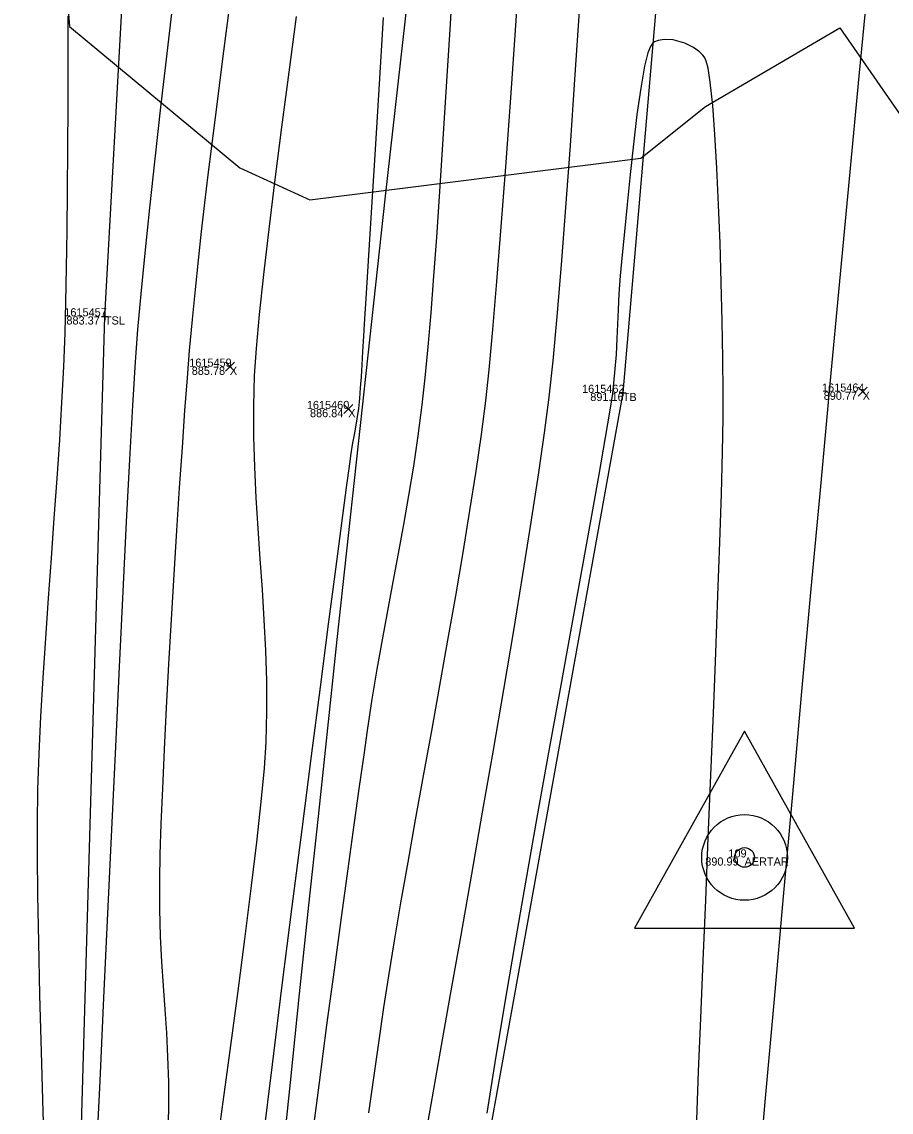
# Model space of a CAD drawing. Extents: x 1957117 to 1971063, y 701601 to 715861.
# Drawn here: x 1962727.25 to 1962764.57, y 703423.63 to 703470.44 of the extents above; entities that cross this region are included whole.
import ezdxf

# ---------------------------------------------------------------- set-up
doc = ezdxf.new("R2010")
doc.units = 0
for name, color, linetype in [('AP_X_Lights', 7, 'Continuous'), ('DT_X_Break_Line', 7, 'Continuous'), ('DT_X_Contour_Major', 7, 'Continuous'), ('DT_X_Contour_Minor', 7, 'Continuous'), ('GE_X_CL_20', 7, 'Continuous'), ('PV_P_Bikeway', 7, 'Continuous'), ('PV_P_Drive', 7, 'Continuous'), ('PV_P_Shoulder', 7, 'Continuous'), ('RS_Raster1', 7, 'Continuous'), ('RW_X_Esmt_RR', 7, 'Continuous'), ('SC_Scratch1', 7, 'Continuous'), ('VG_X_Tree_Line_Rt', 7, 'Continuous')]:
    doc.layers.add(name, color=color, linetype=linetype)

msp = doc.modelspace()

# ---------------------------------------------------------------- linework, layer by layer
at = {"layer": 'AP_X_Lights'}
for p, q in [((1962735.989, 703455.441), (1962736.377, 703455.831)), ((1962735.989, 703455.831), (1962736.377, 703455.441)), ((1962763.15, 703454.371), (1962763.538, 703454.761)), ((1962763.15, 703454.761), (1962763.538, 703454.371)), ((1962741.07, 703453.624), (1962741.458, 703454.014)), ((1962741.07, 703454.014), (1962741.458, 703453.624))]:
    msp.add_line(p, q, dxfattribs=at)
at = {"layer": 'DT_X_Break_Line'}
for points in [[(1962757.692, 703508.157), (1962753.044, 703454.513), (1962744.146, 703405.113), (1962744.434, 703349.663), (1962736.435, 703304.968), (1962738.519, 703256.58), (1962733.25, 703205.119), (1962728.86, 703155.329), (1962727.562, 703104.951), (1962723.293, 703055.515), (1962724.436, 703005.51), (1962718.067, 702954.967), (1962720.729, 702905.083), (1962722.557, 702854.421), (1962723.043, 702804.701), (1962714.011, 702754.826), (1962712.212, 702702.955), (1962716.271, 702654.75)], [(1962702.117, 702657.987), (1962703.272, 702699.736), (1962705.228, 702806.071), (1962703.423, 702855.641), (1962706.263, 702905.812), (1962712.174, 702956.181), (1962713.523, 703005.763), (1962712.842, 703056.179), (1962714.348, 703106.08), (1962716.294, 703155.887), (1962718.32, 703206.081), (1962722.321, 703254.839), (1962724.563, 703306.646), (1962729.417, 703354.621), (1962729.297, 703405.46), (1962730.818, 703457.798), (1962733.395, 703504.264)]]:
    msp.add_lwpolyline(points, dxfattribs=at)
at = {"layer": 'DT_X_Contour_Major'}
for points in [[(1962736.216, 703471.488), (1962736.043, 703470.174), (1962735.874, 703468.857), (1962735.709, 703467.578), (1962735.548, 703466.328), (1962735.392, 703465.098), (1962735.241, 703463.881), (1962735.095, 703462.666), (1962734.953, 703461.446), (1962734.817, 703460.211), (1962734.687, 703458.954), (1962734.562, 703457.666), (1962734.443, 703456.337), (1962734.346, 703455.154), (1962734.241, 703453.751), (1962734.129, 703452.169), (1962734.012, 703450.443), (1962733.894, 703448.612), (1962733.777, 703446.714), (1962733.663, 703444.785), (1962733.555, 703442.865), (1962733.455, 703440.99), (1962733.365, 703439.198), (1962733.288, 703437.527), (1962733.227, 703436.015), (1962733.184, 703434.699), (1962733.161, 703433.617), (1962733.163, 703432.345), (1962733.195, 703431.178), (1962733.25, 703430.091), (1962733.317, 703429.056), (1962733.389, 703428.048), (1962733.457, 703427.04), (1962733.512, 703426.006), (1962733.545, 703424.92), (1962733.548, 703423.756), (1962733.511, 703422.488)], [(1962736.216, 703471.488), (1962736.043, 703470.174), (1962735.874, 703468.857), (1962735.709, 703467.578), (1962735.548, 703466.328), (1962735.392, 703465.098), (1962735.241, 703463.881), (1962735.095, 703462.666), (1962734.953, 703461.446), (1962734.817, 703460.211), (1962734.687, 703458.954), (1962734.562, 703457.666), (1962734.443, 703456.337), (1962734.346, 703455.154), (1962734.241, 703453.751), (1962734.129, 703452.169), (1962734.012, 703450.443), (1962733.894, 703448.612), (1962733.777, 703446.714), (1962733.663, 703444.785), (1962733.555, 703442.865), (1962733.455, 703440.99), (1962733.365, 703439.198), (1962733.288, 703437.527), (1962733.227, 703436.015), (1962733.184, 703434.699), (1962733.161, 703433.617), (1962733.163, 703432.345), (1962733.195, 703431.178), (1962733.25, 703430.091), (1962733.317, 703429.056), (1962733.389, 703428.048), (1962733.457, 703427.04), (1962733.512, 703426.006), (1962733.545, 703424.92), (1962733.548, 703423.756), (1962733.511, 703422.488)], [(1962751.178, 703470.9), (1962750.982, 703467.964), (1962750.786, 703465.138), (1962750.593, 703462.469), (1962750.404, 703460.005), (1962750.22, 703457.795), (1962750.043, 703455.886), (1962749.875, 703454.326), (1962749.678, 703452.804), (1962749.419, 703451.001), (1962749.106, 703448.958), (1962748.747, 703446.714), (1962748.351, 703444.308), (1962747.925, 703441.78), (1962747.478, 703439.169), (1962747.018, 703436.515), (1962746.553, 703433.856), (1962746.091, 703431.233), (1962745.64, 703428.684), (1962745.209, 703426.249), (1962744.805, 703423.968), (1962744.438, 703421.88)], [(1962751.178, 703470.9), (1962750.982, 703467.964), (1962750.786, 703465.138), (1962750.593, 703462.469), (1962750.404, 703460.005), (1962750.22, 703457.795), (1962750.043, 703455.886), (1962749.875, 703454.326), (1962749.678, 703452.804), (1962749.419, 703451.001), (1962749.106, 703448.958), (1962748.747, 703446.714), (1962748.351, 703444.308), (1962747.925, 703441.78), (1962747.478, 703439.169), (1962747.018, 703436.515), (1962746.553, 703433.856), (1962746.091, 703431.233), (1962745.64, 703428.684), (1962745.209, 703426.249), (1962744.805, 703423.968), (1962744.438, 703421.88)]]:
    msp.add_lwpolyline(points, dxfattribs=at)
at = {"layer": 'DT_X_Contour_Minor'}
for points in [[(1962748.615, 703472.842), (1962748.411, 703469.868), (1962748.208, 703466.975), (1962748.008, 703464.215), (1962747.814, 703461.638), (1962747.629, 703459.294), (1962747.454, 703457.234), (1962747.294, 703455.507), (1962747.15, 703454.166), (1962746.965, 703452.729), (1962746.737, 703451.153), (1962746.473, 703449.458), (1962746.179, 703447.668), (1962745.862, 703445.806), (1962745.527, 703443.893), (1962745.182, 703441.953), (1962744.832, 703440.008), (1962744.483, 703438.079), (1962744.143, 703436.191), (1962743.817, 703434.365), (1962743.512, 703432.624), (1962743.234, 703430.99), (1962742.989, 703429.486), (1962742.784, 703428.134), (1962742.579, 703426.719), (1962742.359, 703425.203), (1962742.128, 703423.602)], [(1962748.615, 703472.842), (1962748.411, 703469.868), (1962748.208, 703466.975), (1962748.008, 703464.215), (1962747.814, 703461.638), (1962747.629, 703459.294), (1962747.454, 703457.234), (1962747.294, 703455.507), (1962747.15, 703454.166), (1962746.965, 703452.729), (1962746.737, 703451.153), (1962746.473, 703449.458), (1962746.179, 703447.668), (1962745.862, 703445.806), (1962745.527, 703443.893), (1962745.182, 703441.953), (1962744.832, 703440.008), (1962744.483, 703438.079), (1962744.143, 703436.191), (1962743.817, 703434.365), (1962743.512, 703432.624), (1962743.234, 703430.99), (1962742.989, 703429.486), (1962742.784, 703428.134), (1962742.579, 703426.719), (1962742.359, 703425.203), (1962742.128, 703423.602)], [(1962745.725, 703471.84), (1962745.619, 703470.117), (1962745.51, 703468.342), (1962745.398, 703466.539), (1962745.283, 703464.732), (1962745.166, 703462.945), (1962745.046, 703461.203), (1962744.925, 703459.53), (1962744.802, 703457.949), (1962744.677, 703456.485), (1962744.552, 703455.163), (1962744.425, 703454.005), (1962744.253, 703452.669), (1962744.062, 703451.372), (1962743.857, 703450.104), (1962743.639, 703448.858), (1962743.414, 703447.625), (1962743.184, 703446.397), (1962742.952, 703445.164), (1962742.723, 703443.919), (1962742.498, 703442.653), (1962742.283, 703441.358), (1962742.08, 703440.025), (1962741.93, 703438.977), (1962741.736, 703437.611), (1962741.506, 703435.965), (1962741.244, 703434.079), (1962740.958, 703431.991), (1962740.654, 703429.74), (1962740.337, 703427.365), (1962740.015, 703424.903), (1962739.692, 703422.394)], [(1962745.725, 703471.84), (1962745.619, 703470.117), (1962745.51, 703468.342), (1962745.398, 703466.539), (1962745.283, 703464.732), (1962745.166, 703462.945), (1962745.046, 703461.203), (1962744.925, 703459.53), (1962744.802, 703457.949), (1962744.677, 703456.485), (1962744.552, 703455.163), (1962744.425, 703454.005), (1962744.253, 703452.669), (1962744.062, 703451.372), (1962743.857, 703450.104), (1962743.639, 703448.858), (1962743.414, 703447.625), (1962743.184, 703446.397), (1962742.952, 703445.164), (1962742.723, 703443.919), (1962742.498, 703442.653), (1962742.283, 703441.358), (1962742.08, 703440.025), (1962741.93, 703438.977), (1962741.736, 703437.611), (1962741.506, 703435.965), (1962741.244, 703434.079), (1962740.958, 703431.991), (1962740.654, 703429.74), (1962740.337, 703427.365), (1962740.015, 703424.903), (1962739.692, 703422.394)], [(1962733.746, 703471.43), (1962733.473, 703469.081), (1962733.21, 703466.78), (1962732.962, 703464.561), (1962732.734, 703462.461), (1962732.531, 703460.516), (1962732.357, 703458.762), (1962732.218, 703457.234), (1962732.114, 703455.846), (1962731.998, 703453.966), (1962731.869, 703451.656), (1962731.731, 703448.976), (1962731.583, 703445.988), (1962731.428, 703442.751), (1962731.268, 703439.327), (1962731.103, 703435.777), (1962730.934, 703432.161), (1962730.765, 703428.54), (1962730.595, 703424.976), (1962730.426, 703421.528)], [(1962733.746, 703471.43), (1962733.473, 703469.081), (1962733.21, 703466.78), (1962732.962, 703464.561), (1962732.734, 703462.461), (1962732.531, 703460.516), (1962732.357, 703458.762), (1962732.218, 703457.234), (1962732.114, 703455.846), (1962731.998, 703453.966), (1962731.869, 703451.656), (1962731.731, 703448.976), (1962731.583, 703445.988), (1962731.428, 703442.751), (1962731.268, 703439.327), (1962731.103, 703435.777), (1962730.934, 703432.161), (1962730.765, 703428.54), (1962730.595, 703424.976), (1962730.426, 703421.528)], [(1962728.252, 703421.053), (1962728.166, 703423.666), (1962728.091, 703426.225), (1962728.028, 703428.668), (1962727.978, 703430.932), (1962727.942, 703432.954), (1962727.923, 703434.672), (1962727.92, 703436.024), (1962727.944, 703437.481), (1962727.997, 703439.02), (1962728.073, 703440.626), (1962728.169, 703442.284), (1962728.279, 703443.979), (1962728.398, 703445.696), (1962728.523, 703447.42), (1962728.648, 703449.138), (1962728.768, 703450.833), (1962728.88, 703452.491), (1962728.977, 703454.097), (1962729.056, 703455.637), (1962729.111, 703457.095), (1962729.145, 703458.406), (1962729.173, 703459.875), (1962729.196, 703461.478), (1962729.215, 703463.192), (1962729.229, 703464.993), (1962729.239, 703466.858), (1962729.245, 703468.762), (1962729.247, 703470.683)], [(1962728.252, 703421.053), (1962728.166, 703423.666), (1962728.091, 703426.225), (1962728.028, 703428.668), (1962727.978, 703430.932), (1962727.942, 703432.954), (1962727.923, 703434.672), (1962727.92, 703436.024), (1962727.944, 703437.481), (1962727.997, 703439.02), (1962728.073, 703440.626), (1962728.169, 703442.284), (1962728.279, 703443.979), (1962728.398, 703445.696), (1962728.523, 703447.42), (1962728.648, 703449.138), (1962728.768, 703450.833), (1962728.88, 703452.491), (1962728.977, 703454.097), (1962729.056, 703455.637), (1962729.111, 703457.095), (1962729.145, 703458.406), (1962729.173, 703459.875), (1962729.196, 703461.478), (1962729.215, 703463.192), (1962729.229, 703464.993), (1962729.239, 703466.858), (1962729.245, 703468.762), (1962729.247, 703470.683)], [(1962739.029, 703470.678), (1962738.709, 703468.276), (1962738.402, 703465.926), (1962738.113, 703463.668), (1962737.852, 703461.546), (1962737.625, 703459.601), (1962737.44, 703457.878), (1962737.306, 703456.417), (1962737.23, 703455.262), (1962737.194, 703453.945), (1962737.2, 703452.631), (1962737.24, 703451.319), (1962737.304, 703450.008), (1962737.386, 703448.698), (1962737.476, 703447.389), (1962737.566, 703446.079), (1962737.648, 703444.769), (1962737.713, 703443.459), (1962737.753, 703442.146), (1962737.76, 703440.832), (1962737.724, 703439.516), (1962737.649, 703438.404), (1962737.512, 703436.959), (1962737.32, 703435.224), (1962737.083, 703433.244), (1962736.808, 703431.064), (1962736.504, 703428.727), (1962736.179, 703426.279), (1962735.842, 703423.762), (1962735.499, 703421.221)], [(1962739.029, 703470.678), (1962738.709, 703468.276), (1962738.402, 703465.926), (1962738.113, 703463.668), (1962737.852, 703461.546), (1962737.625, 703459.601), (1962737.44, 703457.878), (1962737.306, 703456.417), (1962737.23, 703455.262), (1962737.194, 703453.945), (1962737.2, 703452.631), (1962737.24, 703451.319), (1962737.304, 703450.008), (1962737.386, 703448.698), (1962737.476, 703447.389), (1962737.566, 703446.079), (1962737.648, 703444.769), (1962737.713, 703443.459), (1962737.753, 703442.146), (1962737.76, 703440.832), (1962737.724, 703439.516), (1962737.649, 703438.404), (1962737.512, 703436.959), (1962737.32, 703435.224), (1962737.083, 703433.244), (1962736.808, 703431.064), (1962736.504, 703428.727), (1962736.179, 703426.279), (1962735.842, 703423.762), (1962735.499, 703421.221)], [(1962742.767, 703470.621), (1962742.576, 703467.54), (1962742.402, 703464.732), (1962742.249, 703462.257), (1962742.121, 703460.179), (1962742.021, 703458.559), (1962741.953, 703457.459), (1962741.92, 703456.941), (1962741.878, 703456.294), (1962741.844, 703455.719), (1962741.813, 703455.2), (1962741.782, 703454.725), (1962741.745, 703454.278), (1962741.7, 703453.845), (1962741.639, 703453.396), (1962741.578, 703453.041), (1962741.514, 703452.718), (1962741.448, 703452.364), (1962741.377, 703451.916), (1962741.316, 703451.473), (1962741.181, 703450.456), (1962740.978, 703448.927), (1962740.718, 703446.947), (1962740.408, 703444.58), (1962740.057, 703441.885), (1962739.674, 703438.927), (1962739.268, 703435.765), (1962738.846, 703432.463), (1962738.419, 703429.082), (1962737.994, 703425.684), (1962737.58, 703422.33)], [(1962742.767, 703470.621), (1962742.576, 703467.54), (1962742.402, 703464.732), (1962742.249, 703462.257), (1962742.121, 703460.179), (1962742.021, 703458.559), (1962741.953, 703457.459), (1962741.92, 703456.941), (1962741.878, 703456.294), (1962741.844, 703455.719), (1962741.813, 703455.2), (1962741.782, 703454.725), (1962741.745, 703454.278), (1962741.7, 703453.845), (1962741.639, 703453.396), (1962741.578, 703453.041), (1962741.514, 703452.718), (1962741.448, 703452.364), (1962741.377, 703451.916), (1962741.316, 703451.473), (1962741.181, 703450.456), (1962740.978, 703448.927), (1962740.718, 703446.947), (1962740.408, 703444.58), (1962740.057, 703441.885), (1962739.674, 703438.927), (1962739.268, 703435.765), (1962738.846, 703432.463), (1962738.419, 703429.082), (1962737.994, 703425.684), (1962737.58, 703422.33)], [(1962756.221, 703423.303), (1962756.303, 703425.378), (1962756.396, 703427.675), (1962756.498, 703430.145), (1962756.606, 703432.739), (1962756.717, 703435.407), (1962756.828, 703438.098), (1962756.936, 703440.764), (1962757.039, 703443.355), (1962757.132, 703445.82), (1962757.213, 703448.111), (1962757.28, 703450.178), (1962757.328, 703451.97), (1962757.356, 703453.439), (1962757.36, 703454.535), (1962757.341, 703455.996), (1962757.312, 703457.585), (1962757.273, 703459.249), (1962757.223, 703460.935), (1962757.162, 703462.591), (1962757.09, 703464.164), (1962757.006, 703465.601), (1962756.91, 703466.849), (1962756.802, 703467.855), (1962756.706, 703468.452), (1962756.629, 703468.759), (1962756.574, 703468.891), (1962756.546, 703468.933), (1962756.482, 703469.009), (1962756.336, 703469.15), (1962756.086, 703469.335), (1962755.71, 703469.528), (1962755.214, 703469.668), (1962754.831, 703469.686), (1962754.57, 703469.64), (1962754.416, 703469.578), (1962754.346, 703469.537), (1962754.308, 703469.504), (1962754.235, 703469.39), (1962754.126, 703469.106), (1962753.985, 703468.544), (1962753.816, 703467.599), (1962753.657, 703466.457), (1962753.507, 703465.193), (1962753.367, 703463.884), (1962753.24, 703462.604), (1962753.124, 703461.429), (1962753.023, 703460.436), (1962752.936, 703459.533), (1962752.881, 703458.766), (1962752.846, 703458.09), (1962752.822, 703457.46), (1962752.796, 703456.83), (1962752.758, 703456.155), (1962752.696, 703455.389), (1962752.6, 703454.487), (1962752.494, 703453.772), (1962752.296, 703452.595), (1962752.019, 703451.013), (1962751.673, 703449.085), (1962751.272, 703446.869), (1962750.829, 703444.423), (1962750.354, 703441.806), (1962749.862, 703439.075), (1962749.364, 703436.291), (1962748.872, 703433.509), (1962748.4, 703430.79), (1962747.958, 703428.191), (1962747.561, 703425.77), (1962747.219, 703423.587)], [(1962756.221, 703423.303), (1962756.303, 703425.378), (1962756.396, 703427.675), (1962756.498, 703430.145), (1962756.606, 703432.739), (1962756.717, 703435.407), (1962756.828, 703438.098), (1962756.936, 703440.764), (1962757.039, 703443.355), (1962757.132, 703445.82), (1962757.213, 703448.111), (1962757.28, 703450.178), (1962757.328, 703451.97), (1962757.356, 703453.439), (1962757.36, 703454.535), (1962757.341, 703455.996), (1962757.312, 703457.585), (1962757.273, 703459.249), (1962757.223, 703460.935), (1962757.162, 703462.591), (1962757.09, 703464.164), (1962757.006, 703465.601), (1962756.91, 703466.849), (1962756.802, 703467.855), (1962756.706, 703468.452), (1962756.629, 703468.759), (1962756.574, 703468.891), (1962756.546, 703468.933), (1962756.482, 703469.009), (1962756.336, 703469.15), (1962756.086, 703469.335), (1962755.71, 703469.528), (1962755.214, 703469.668), (1962754.831, 703469.686), (1962754.57, 703469.64), (1962754.416, 703469.578), (1962754.346, 703469.537), (1962754.308, 703469.504), (1962754.235, 703469.39), (1962754.126, 703469.106), (1962753.985, 703468.544), (1962753.816, 703467.599), (1962753.657, 703466.457), (1962753.507, 703465.193), (1962753.367, 703463.884), (1962753.24, 703462.604), (1962753.124, 703461.429), (1962753.023, 703460.436), (1962752.936, 703459.533), (1962752.881, 703458.766), (1962752.846, 703458.09), (1962752.822, 703457.46), (1962752.796, 703456.83), (1962752.758, 703456.155), (1962752.696, 703455.389), (1962752.6, 703454.487), (1962752.494, 703453.772), (1962752.296, 703452.595), (1962752.019, 703451.013), (1962751.673, 703449.085), (1962751.272, 703446.869), (1962750.829, 703444.423), (1962750.354, 703441.806), (1962749.862, 703439.075), (1962749.364, 703436.291), (1962748.872, 703433.509), (1962748.4, 703430.79), (1962747.958, 703428.191), (1962747.561, 703425.77), (1962747.219, 703423.587)]]:
    msp.add_lwpolyline(points, dxfattribs=at)
at = {"layer": 'GE_X_CL_20'}
msp.add_arc((1968466.781, 702923.066), 5729.578, 166.495347, 177.813939, dxfattribs=at)
at = {"layer": 'PV_P_Bikeway'}
msp.add_lwpolyline([(1962753.55, 703431.534), (1962763, 703431.534), (1962758.275, 703439.986)], close=True, dxfattribs=at)
for radius in [1.838, 0.42]:
    msp.add_circle((1962758.275, 703434.57), radius, dxfattribs=at)
at = {"layer": 'PV_P_Drive'}
for p, q in [((1962730.672, 703457.798), (1962730.964, 703457.798)), ((1962730.818, 703457.944), (1962730.818, 703457.652)), ((1962730.818, 703457.798), (1962730.818, 703457.798)), ((1962752.898, 703454.513), (1962753.19, 703454.513)), ((1962753.044, 703454.659), (1962753.044, 703454.367)), ((1962753.044, 703454.513), (1962753.044, 703454.513))]:
    msp.add_line(p, q, dxfattribs=at)
at = {"layer": 'RW_X_Esmt_RR'}
msp.add_arc((1968454.457, 702829.895), 5746.578, 171.9960402, 176.8809291, dxfattribs=at)
at = {"layer": 'VG_X_Tree_Line_Rt'}
msp.add_lwpolyline([(1962728.751, 703477.132), (1962729.305, 703470.239), (1962736.616, 703464.177), (1962739.617, 703462.797), (1962753.824, 703464.589), (1962756.603, 703466.803), (1962762.366, 703470.187), (1962765.414, 703465.793), (1962770.335, 703461.201), (1962785.004, 703463.408), (1962786.879, 703465.57), (1962788.728, 703474.333)], dxfattribs=at)

# ---------------------------------------------------------------- texts
at = {"layer": 'PV_P_Shoulder'}
for s, p in [('883.37', (1962729.167, 703457.448)), ('885.78', (1962734.546, 703455.286)), ('891.16', (1962751.653, 703454.163)), ('890.77', (1962761.671, 703454.216)), ('886.84', (1962739.622, 703453.469)), ('890.99', (1962756.588, 703434.22))]:
    msp.add_text(s, height=0.35, dxfattribs=at).set_placement(p)
at = {"layer": 'RS_Raster1'}
for s, p in [('1615457', (1962729.077, 703457.798)), ('1615459', (1962734.439, 703455.636)), ('1615464', (1962761.6, 703454.566)), ('1615462', (1962751.3, 703454.513)), ('1615460', (1962739.487, 703453.819)), ('109', (1962757.581, 703434.57))]:
    msp.add_text(s, height=0.35, dxfattribs=at).set_placement(p)
at = {"layer": 'SC_Scratch1'}
for s, p in [('TSL', (1962730.818, 703457.448)), ('X', (1962736.183, 703455.286)), ('TB', (1962753.044, 703454.163)), ('X', (1962763.344, 703454.216)), ('X', (1962741.264, 703453.469)), ('AERTAR', (1962758.275, 703434.22))]:
    msp.add_text(s, height=0.35, dxfattribs=at).set_placement(p)

doc.saveas('drawing.dxf')
